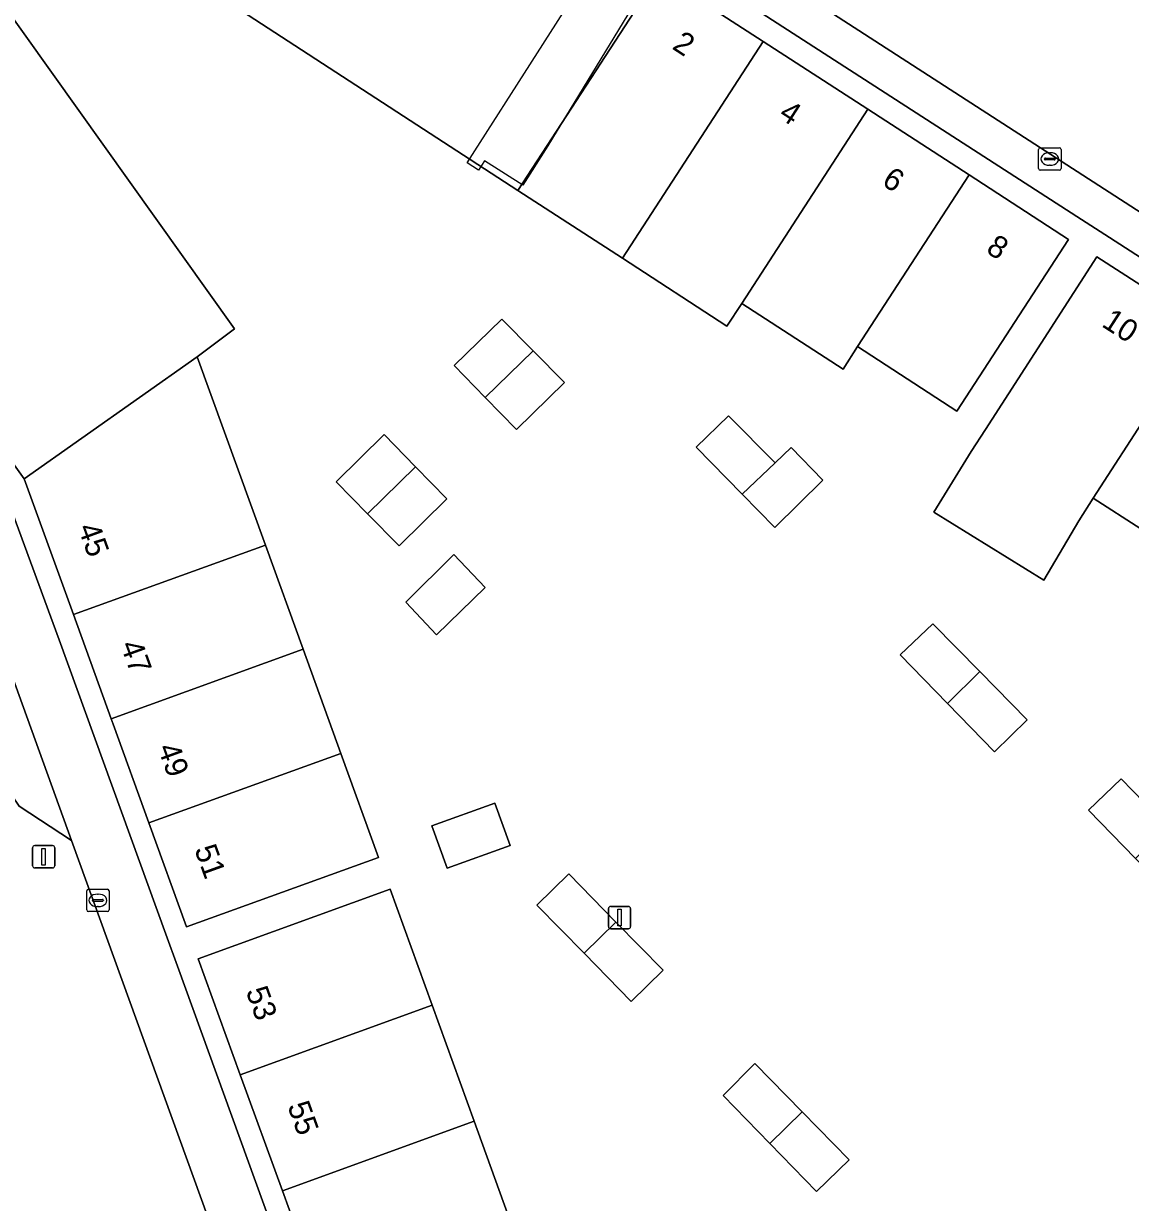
# Model space of a CAD drawing. Extents: x 160377 to 161131, y 383938 to 384853.
# Drawn here: x 160663.7 to 160713.3, y 384535.5 to 384588.3 of the extents above; entities that cross this region are included whole.
import ezdxf

# ---------------------------------------------------------------- set-up
doc = ezdxf.new("R2010")
doc.units = 0
for name, color, linetype in [('IMGEO_Erf', 7, 'Continuous'), ('IMGEO_Groenvoorziening', 7, 'Continuous'), ('IMGEO_Kolk', 7, 'Continuous'), ('IMGEO_Lichtmast', 7, 'Continuous'), ('IMGEO_Pand', 7, 'Continuous'), ('IMGEO_Pand_nummerreeks', 7, 'Continuous'), ('IMGEO_Pand_vergunning_verleend', 7, 'Continuous'), ('IMGEO_Voetgangersgebied_open', 7, 'Continuous')]:
    doc.layers.add(name, color=color, linetype=linetype)

msp = doc.modelspace()

# ---------------------------------------------------------------- linework, layer by layer
at = {"layer": 'IMGEO_Erf'}
for points in [[(160742.043, 384557.929), (160741.675, 384559.771), (160712.316, 384578.736), (160711.06, 384579.547), (160690.284, 384592.968), (160678.608, 384600.475), (160670.645, 384605.594), (160652.047, 384589.687), (160648.865, 384586.974), (160652.625, 384581.692), (160662.829, 384567.417), (160665.29, 384560.709), (160670.064, 384547.52), (160670.583, 384546.086), (160681.057, 384517.15), (160682.984, 384507.279), (160717.593, 384514.044), (160723.481, 384515.195), (160749.399, 384520.262)], [(160685.764, 384570.137), (160684.368, 384571.569), (160682.971, 384573), (160685.115, 384575.077), (160686.509, 384573.658), (160687.911, 384572.232)], [(160697.327, 384565.747), (160695.871, 384567.239), (160693.816, 384569.345), (160695.266, 384570.746), (160697.343, 384568.642), (160698.065, 384569.33), (160699.481, 384567.857)], [(160681.241, 384568.463), (160682.647, 384567.023), (160680.511, 384564.92), (160679.1, 384566.353), (160677.688, 384567.787), (160679.836, 384569.902)], [(160682.181, 384560.932), (160680.805, 384562.401), (160682.961, 384564.524), (160684.37, 384563.046)], [(160705.061, 384557.863), (160702.944, 384560.033), (160704.414, 384561.431), (160706.517, 384559.282), (160708.631, 384557.121), (160707.178, 384555.692)], [(160711.382, 384553.074), (160712.841, 384554.479), (160714.939, 384552.325), (160717.052, 384550.154), (160715.601, 384548.751), (160713.492, 384550.913)], [(160685.481, 384551.498), (160682.659, 384550.476), (160681.973, 384552.374), (160684.794, 384553.395)], [(160690.216, 384548.064), (160692.33, 384545.911), (160690.903, 384544.51), (160688.789, 384546.663), (160686.675, 384548.816), (160688.102, 384550.217)], [(160683.874, 384539.137), (160685.758, 384533.937), (160687.643, 384528.737), (160679.045, 384525.635), (160677.165, 384530.822), (160675.28, 384536.022), (160673.396, 384541.222), (160671.511, 384546.422), (160680.104, 384549.537), (160681.989, 384544.337)], [(160696.434, 384541.723), (160698.558, 384539.558), (160700.659, 384537.417), (160699.195, 384535.995), (160697.105, 384538.147), (160695.015, 384540.299)]]:
    msp.add_lwpolyline(points, close=True, dxfattribs=at)
for points in [[(160661.398, 384591.1), (160673.139, 384574.645), (160671.463, 384573.385), (160674.519, 384564.951), (160676.21, 384560.286), (160677.9, 384555.621), (160679.591, 384550.956), (160670.993, 384547.855), (160669.308, 384552.507), (160667.705, 384556.932), (160667.618, 384557.172), (160665.929, 384561.836), (160663.725, 384567.919), (160652.479, 384583.658), (160653.822, 384584.649), (160651.953, 384587.271), (160650.586, 384586.297), (160650.225, 384586.801), (160659.075, 384594.356)], [(160692.141, 384590.55), (160696.812, 384587.519), (160701.493, 384584.482), (160706.03, 384581.538), (160710.479, 384578.651), (160705.488, 384570.959), (160701.041, 384573.844), (160700.388, 384572.837), (160695.85, 384575.782), (160695.191, 384574.766), (160690.508, 384577.805), (160685.825, 384580.844), (160667.389, 384592.841)], [(160715.854, 384564.303), (160711.594, 384567.052), (160710.943, 384566.044), (160709.378, 384563.379), (160704.454, 384566.424), (160706.129, 384569.152), (160706.762, 384570.133), (160711.753, 384577.864), (160716.569, 384574.755)]]:
    msp.add_lwpolyline(points, dxfattribs=at)
at = {"layer": 'IMGEO_Groenvoorziening'}
for points in [[(160721.26, 384599.354), (160711.786, 384608.924), (160712.736, 384606.095), (160712.738, 384603.874), (160711.951, 384602.741), (160710.224, 384602.36), (160707.527, 384605.097), (160703.61, 384607.511), (160701.271, 384608.535), (160699.59, 384611.514), (160693.882, 384600.822), (160696.205, 384599.23), (160697.935, 384597.547), (160698.816, 384596.151), (160698.778, 384593.775), (160698.078, 384592.218), (160697.299, 384590.465), (160733.288, 384567.211)], [(160674.853, 384526.804), (160665.84, 384551.711), (160663.489, 384553.259), (160662.566, 384554.598), (160660.752, 384558.915), (160658.847, 384561.034), (160657.157, 384563.866), (160657.46, 384566.101)], [(160660.553, 384565.076), (160657.46, 384566.101), (160657.157, 384563.866), (160658.847, 384561.034), (160660.752, 384558.915), (160662.566, 384554.598), (160663.489, 384553.259), (160665.84, 384551.711), (160661.136, 384564.711)]]:
    msp.add_lwpolyline(points, dxfattribs=at)
at = {"layer": 'IMGEO_Kolk'}
for p, q in [((160709.148, 384581.825), (160709.148, 384582.677)), ((160709.223, 384582.751), (160710.075, 384582.751)), ((160709.407, 384582.245), (160709.407, 384582.257)), ((160709.45, 384582.294), (160709.848, 384582.294)), ((160709.636, 384582.531), (160709.661, 384582.531)), ((160709.891, 384582.257), (160709.891, 384582.245)), ((160710.149, 384582.677), (160710.149, 384581.825)), ((160710.075, 384581.751), (160709.223, 384581.751)), ((160709.845, 384582.208), (160709.447, 384582.208)), ((160709.659, 384581.971), (160709.634, 384581.971)), ((160666.596, 384549.535), (160667.448, 384549.535)), ((160666.521, 384548.609), (160666.521, 384549.461)), ((160666.78, 384549.029), (160666.78, 384549.041)), ((160667.218, 384548.992), (160666.82, 384548.992)), ((160666.823, 384549.078), (160667.221, 384549.078)), ((160667.009, 384549.315), (160667.034, 384549.315)), ((160667.264, 384549.041), (160667.264, 384549.029)), ((160667.522, 384549.461), (160667.522, 384548.609)), ((160667.448, 384548.535), (160666.596, 384548.535)), ((160667.032, 384548.755), (160667.007, 384548.755))]:
    msp.add_line(p, q, dxfattribs=at)
for points in [[(160709.148, 384581.825), (160709.148, 384582.677)], [(160709.223, 384582.751), (160710.075, 384582.751)], [(160710.149, 384582.677), (160710.149, 384581.825)], [(160710.075, 384581.751), (160709.223, 384581.751)], [(160666.596, 384549.535), (160667.448, 384549.535)], [(160666.521, 384548.609), (160666.521, 384549.461)], [(160667.522, 384549.461), (160667.522, 384548.609)], [(160667.448, 384548.535), (160666.596, 384548.535)]]:
    msp.add_lwpolyline(points, dxfattribs=at)
for centre, radius, start, end in [((160709.225, 384582.675), 0.0765, 91.552, 178.448), ((160709.225, 384582.675), 0.0765, 91.552, 178.448), ((160709.447, 384582.254), 0.0403, 85.8775, 175.7526), ((160709.444, 384582.244), 0.0366, 178.938, 274.7102), ((160709.848, 384582.251), 0.043, 264.8664, 352.4533), ((160709.852, 384582.256), 0.0386, 1.7309, 96.639), ((160710.073, 384582.675), 0.0765, 1.552, 88.448), ((160710.073, 384582.675), 0.0765, 1.552, 88.448), ((160709.225, 384581.827), 0.0765, 181.552, 268.448), ((160709.225, 384581.827), 0.0765, 181.552, 268.448), ((160710.073, 384581.827), 0.0765, 271.552, 358.448), ((160710.073, 384581.827), 0.0765, 271.552, 358.448), ((160666.598, 384549.459), 0.0765, 91.552, 178.448), ((160666.598, 384549.459), 0.0765, 91.552, 178.448), ((160667.446, 384549.459), 0.0765, 1.552, 88.448), ((160667.446, 384549.459), 0.0765, 1.552, 88.448), ((160666.82, 384549.038), 0.0403, 85.8775, 175.7526), ((160666.817, 384549.028), 0.0366, 178.938, 274.7102), ((160667.221, 384549.035), 0.043, 264.8664, 352.4533), ((160667.225, 384549.04), 0.0386, 1.7309, 96.639), ((160666.598, 384548.611), 0.0765, 181.552, 268.448), ((160666.598, 384548.611), 0.0765, 181.552, 268.448), ((160667.446, 384548.611), 0.0765, 271.552, 358.448), ((160667.446, 384548.611), 0.0765, 271.552, 358.448)]:
    msp.add_arc(centre, radius, start, end, dxfattribs=at)
for centre, major_axis, ratio, start_param, end_param in [((160709.635, 384582.251), (-0.387, 0.002), 0.722429, 4.712389, 7.853982), ((160709.66, 384582.251), (-0.39, 0.002), 0.717154, 1.570796, 4.712389), ((160667.008, 384549.035), (-0.387, 0.002), 0.722429, 4.712389, 7.853982), ((160667.033, 384549.035), (-0.39, 0.002), 0.717154, 1.570796, 4.712389)]:
    msp.add_ellipse(centre, major_axis=major_axis, ratio=ratio, start_param=start_param, end_param=end_param, dxfattribs=at)
at = {"layer": 'IMGEO_Lichtmast'}
for p, q in [((160664.096, 384550.589), (160664.096, 384551.389)), ((160664.096, 384551.389), (160664.096, 384550.589)), ((160664.196, 384551.489), (160664.986, 384551.489)), ((160664.986, 384551.489), (160664.196, 384551.489)), ((160665.086, 384551.389), (160665.086, 384550.589)), ((160665.086, 384550.589), (160665.086, 384551.389)), ((160664.986, 384550.489), (160664.196, 384550.489)), ((160664.196, 384550.489), (160664.986, 384550.489)), ((160689.884, 384547.866), (160689.884, 384548.666)), ((160689.884, 384548.666), (160689.884, 384547.866)), ((160689.984, 384548.766), (160690.774, 384548.766)), ((160690.774, 384548.766), (160689.984, 384548.766)), ((160690.874, 384548.666), (160690.874, 384547.866)), ((160690.874, 384547.866), (160690.874, 384548.666)), ((160690.774, 384547.766), (160689.984, 384547.766)), ((160689.984, 384547.766), (160690.774, 384547.766))]:
    msp.add_line(p, q, dxfattribs=at)
for points in [[(160664.516, 384551.364), (160664.666, 384551.364), (160664.666, 384550.614), (160664.516, 384550.614), (160664.516, 384551.364)], [(160690.304, 384548.641), (160690.454, 384548.641), (160690.454, 384547.891), (160690.304, 384547.891), (160690.304, 384548.641)]]:
    msp.add_lwpolyline(points, dxfattribs=at)
for centre, start, end in [((160664.196, 384551.389), 90, 180), ((160664.196, 384551.389), 90, 180), ((160664.986, 384551.389), 0, 90), ((160664.986, 384551.389), 360, 90), ((160664.196, 384550.589), 180, 270), ((160664.196, 384550.589), 180, 270), ((160664.986, 384550.589), 270, 0), ((160664.986, 384550.589), 270, 0), ((160689.984, 384548.666), 90, 180), ((160689.984, 384548.666), 90, 180), ((160690.774, 384548.666), 0, 90), ((160690.774, 384548.666), 360, 90), ((160689.984, 384547.866), 180, 270), ((160689.984, 384547.866), 180, 270), ((160690.774, 384547.866), 270, 0), ((160690.774, 384547.866), 270, 0)]:
    msp.add_arc(centre, 0.1, start, end, dxfattribs=at)
at = {"layer": 'IMGEO_Pand'}
for points in [[(160661.398, 384591.1), (160665.175, 384594.278), (160667.389, 384592.841), (160685.825, 384580.844), (160692.141, 384590.55), (160670.751, 384604.318), (160666.087, 384600.341), (160667.165, 384599.079), (160664.714, 384596.986), (160663.636, 384598.249), (160659.075, 384594.356), (160650.225, 384586.801), (160650.586, 384586.297), (160651.953, 384587.271), (160653.822, 384584.649), (160652.479, 384583.658), (160663.725, 384567.919), (160671.463, 384573.385), (160673.139, 384574.645)], [(160696.812, 384587.519), (160692.141, 384590.55), (160685.825, 384580.844), (160690.508, 384577.805)], [(160701.493, 384584.482), (160696.812, 384587.519), (160690.508, 384577.805), (160695.191, 384574.766), (160695.85, 384575.782)], [(160706.03, 384581.538), (160701.493, 384584.482), (160695.85, 384575.782), (160700.388, 384572.837), (160701.041, 384573.844)], [(160706.03, 384581.538), (160701.041, 384573.844), (160705.488, 384570.959), (160710.479, 384578.651)], [(160716.569, 384574.755), (160711.753, 384577.864), (160706.762, 384570.133), (160706.129, 384569.152), (160704.454, 384566.424), (160709.378, 384563.379), (160710.943, 384566.044), (160711.594, 384567.052)], [(160686.509, 384573.658), (160685.115, 384575.077), (160682.971, 384573), (160684.368, 384571.569)], [(160720.827, 384572.007), (160716.569, 384574.755), (160711.594, 384567.052), (160715.854, 384564.303)], [(160671.463, 384573.385), (160663.725, 384567.919), (160665.929, 384561.836), (160674.519, 384564.951)], [(160687.911, 384572.232), (160686.509, 384573.658), (160684.368, 384571.569), (160685.764, 384570.137)], [(160695.871, 384567.239), (160697.343, 384568.642), (160695.266, 384570.746), (160693.816, 384569.345)], [(160681.241, 384568.463), (160679.836, 384569.902), (160677.688, 384567.787), (160679.1, 384566.353)], [(160698.065, 384569.33), (160697.343, 384568.642), (160695.871, 384567.239), (160697.327, 384565.747), (160699.481, 384567.857)], [(160682.647, 384567.023), (160681.241, 384568.463), (160679.1, 384566.353), (160680.511, 384564.92)], [(160674.519, 384564.951), (160665.929, 384561.836), (160667.618, 384557.172), (160676.21, 384560.286)], [(160682.181, 384560.932), (160684.37, 384563.046), (160682.961, 384564.524), (160680.805, 384562.401)], [(160702.944, 384560.033), (160705.061, 384557.863), (160706.517, 384559.282), (160704.414, 384561.431)], [(160676.21, 384560.286), (160667.618, 384557.172), (160667.705, 384556.932), (160669.308, 384552.507), (160677.9, 384555.621)], [(160706.517, 384559.282), (160705.061, 384557.863), (160707.178, 384555.692), (160708.631, 384557.121)], [(160677.9, 384555.621), (160669.308, 384552.507), (160670.993, 384547.855), (160679.591, 384550.956)], [(160711.382, 384553.074), (160713.492, 384550.913), (160714.939, 384552.325), (160712.841, 384554.479)], [(160684.794, 384553.395), (160681.973, 384552.374), (160682.659, 384550.476), (160685.481, 384551.498)], [(160688.102, 384550.217), (160686.675, 384548.816), (160688.789, 384546.663), (160690.216, 384548.064)], [(160680.104, 384549.537), (160671.511, 384546.422), (160673.396, 384541.222), (160681.989, 384544.337)], [(160690.216, 384548.064), (160688.789, 384546.663), (160690.903, 384544.51), (160692.33, 384545.911)], [(160681.989, 384544.337), (160673.396, 384541.222), (160675.28, 384536.022), (160683.874, 384539.137)], [(160696.434, 384541.723), (160695.015, 384540.299), (160697.105, 384538.147), (160698.558, 384539.558)], [(160698.558, 384539.558), (160697.105, 384538.147), (160699.195, 384535.995), (160700.659, 384537.417)], [(160683.874, 384539.137), (160675.28, 384536.022), (160677.165, 384530.822), (160685.758, 384533.937)]]:
    msp.add_lwpolyline(points, close=True, dxfattribs=at)
at = {"layer": 'IMGEO_Pand_vergunning_verleend'}
msp.add_lwpolyline([(160683.557, 384582.08), (160689.856, 384591.944), (160691.92, 384590.652), (160687.173, 384582.843), (160686.046, 384581.08), (160684.338, 384582.171), (160684.07, 384581.753)], close=True, dxfattribs=at)
at = {"layer": 'IMGEO_Voetgangersgebied_open'}
for points in [[(160665.29, 384560.709), (160662.829, 384567.417), (160652.625, 384581.692), (160648.865, 384586.974), (160652.047, 384589.687), (160670.645, 384605.594), (160672.023, 384606.761), (160670.112, 384607.993), (160669.413, 384608.444), (160666.311, 384610.443), (160664.192, 384608.65), (160662.712, 384607.424), (160653.945, 384599.94), (160634.758, 384585.358), (160651.516, 384563.083), (160656.893, 384504.376), (160660.286, 384505.11), (160659.653, 384512.586)], [(160687.729, 384596.642), (160672.834, 384606.239), (160672.023, 384606.761), (160670.645, 384605.594), (160678.608, 384600.475), (160690.284, 384592.968), (160711.06, 384579.547), (160712.316, 384578.736), (160741.675, 384559.771), (160742.043, 384557.929), (160749.399, 384520.262), (160751.078, 384520.595), (160750.334, 384524.403), (160743.748, 384558.114)], [(160739.132, 384563.434), (160733.288, 384567.211), (160697.299, 384590.465), (160692.108, 384593.819)], [(160661.136, 384564.711), (160665.84, 384551.711)], [(160676.497, 384522.259), (160678.548, 384514.302), (160680.437, 384506.971), (160682.984, 384507.279), (160681.057, 384517.15), (160670.583, 384546.086), (160670.064, 384547.52), (160665.29, 384560.709)], [(160665.84, 384551.711), (160674.853, 384526.804)]]:
    msp.add_lwpolyline(points, dxfattribs=at)

# ---------------------------------------------------------------- texts
at = {"layer": 'IMGEO_Pand_nummerreeks'}
for s, rotation, p in [('2', 327.0205, (160692.69, 384587.213)), ('4', 327.0205, (160697.458, 384584.12)), ('6', 327.0205, (160702.076, 384581.123)), ('8', 327.0205, (160706.741, 384578.096)), ('10', 327.1581, (160711.925, 384574.778)), ('45', 289.9158, (160666.111, 384565.737)), ('47', 289.9101, (160668.014, 384560.484)), ('49', 289.9101, (160669.683, 384555.875)), ('51', 289.9101, (160671.331, 384551.326)), ('53', 289.9215, (160673.633, 384544.971)), ('55', 289.9215, (160675.497, 384539.826))]:
    msp.add_text(s, height=1, rotation=rotation, dxfattribs=at).set_placement(p)

doc.saveas('drawing.dxf')
